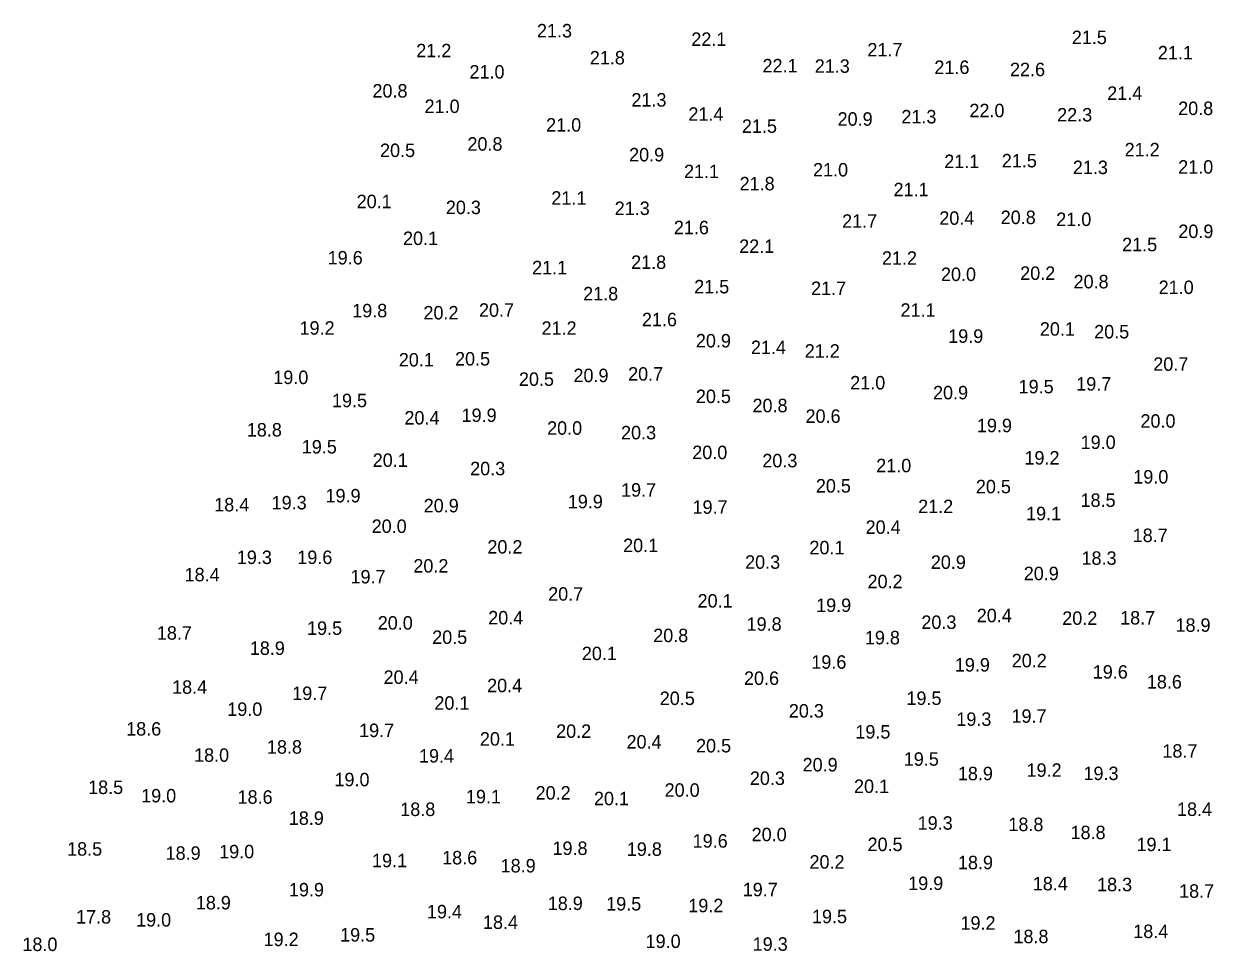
# Model space of a CAD drawing. Extents: x 1023796 to 1112670, y 656573 to 837340.
# Drawn here: x 1101271.6 to 1101713.3, y 691013.5 to 691358.1 of the extents above; entities that cross this region are included whole.
import ezdxf

# ---------------------------------------------------------------- set-up
doc = ezdxf.new("R2010")
doc.units = 0
doc.layers.add('V-TOPO-SOUN', color=7, linetype='Continuous')

msp = doc.modelspace()

# ---------------------------------------------------------------- texts
at = {"layer": 'V-TOPO-SOUN'}
for s, p in [('21.3 ', (1101462.13, 691353)), ('22.1 ', (1101519.45, 691349.85)), ('21.5 ', (1101660.75, 691350.51)), ('21.2 ', (1101417.31, 691345.62)), ('21.8 ', (1101481.75, 691342.96)), ('21.7 ', (1101584.83, 691345.92)), ('21.1 ', (1101692.71, 691344.83)), ('22.1 ', (1101545.89, 691340.01)), ('21.3 ', (1101565.28, 691339.85)), ('21.6 ', (1101609.71, 691339.42)), ('22.6 ', (1101637.79, 691338.6)), ('21.0 ', (1101437.06, 691337.71)), ('20.8 ', (1101401.04, 691330.66)), ('21.4 ', (1101673.9, 691329.81)), ('21.0 ', (1101420.39, 691324.92)), ('21.3 ', (1101497.2, 691327.31)), ('21.4 ', (1101518.36, 691322.03)), ('21.3 ', (1101597.46, 691321.05)), ('22.0 ', (1101622.72, 691323.34)), ('22.3 ', (1101655.3, 691321.77)), ('20.8 ', (1101700.25, 691324.16)), ('21.0 ', (1101465.54, 691318)), ('21.5 ', (1101538.24, 691317.54)), ('20.9 ', (1101573.77, 691320.19)), ('20.5 ', (1101403.86, 691308.55)), ('20.8 ', (1101436.31, 691310.91)), ('21.2 ', (1101680.37, 691308.81)), ('20.9 ', (1101496.35, 691306.94)), ('21.1 ', (1101613.38, 691304.45)), ('21.5 ', (1101634.76, 691304.71)), ('21.1 ', (1101516.73, 691300.71)), ('21.0 ', (1101564.65, 691301.33)), ('21.3 ', (1101661.14, 691302.22)), ('21.0 ', (1101700.25, 691302.38)), ('21.8 ', (1101537.39, 691296.18)), ('21.1 ', (1101594.55, 691293.98)), ('20.1 ', (1101395.17, 691289.55)), ('21.1 ', (1101467.48, 691290.86)), ('20.3 ', (1101428.3, 691287.35)), ('21.3 ', (1101491, 691287.02)), ('21.7 ', (1101575.45, 691282.27)), ('20.4 ', (1101611.54, 691283.38)), ('20.8 ', (1101634.34, 691283.65)), ('21.0 ', (1101654.97, 691282.92)), ('21.6 ', (1101512.96, 691279.87)), ('20.9 ', (1101700.31, 691278.46)), ('20.1 ', (1101412.4, 691275.87)), ('22.1 ', (1101537.23, 691272.92)), ('21.5 ', (1101679.42, 691273.54)), ('19.6 ', (1101384.41, 691268.65)), ('21.2 ', (1101590.24, 691268.52)), ('21.1 ', (1101460.33, 691264.98)), ('21.8 ', (1101497.1, 691266.98)), ('20.2 ', (1101641.59, 691262.91)), ('20.0 ', (1101612.16, 691262.48)), ('20.8 ', (1101661.4, 691259.76)), ('21.8 ', (1101479.28, 691255.3)), ('21.5 ', (1101520.53, 691257.89)), ('21.7 ', (1101563.93, 691257.3)), ('21.0 ', (1101693, 691257.66)), ('19.8 ', (1101393.52, 691249)), ('20.2 ', (1101419.97, 691248.21)), ('20.7 ', (1101440.6, 691249.2)), ('21.6 ', (1101501.11, 691245.69)), ('21.1 ', (1101597.14, 691249.2)), ('19.2 ', (1101373.97, 691242.54)), ('21.2 ', (1101463.83, 691242.5)), ('20.1 ', (1101648.88, 691242.18)), ('20.5 ', (1101669.05, 691241.16)), ('20.9 ', (1101521.15, 691237.81)), ('19.9 ', (1101614.85, 691239.52)), ('21.4 ', (1101541.59, 691235.35)), ('21.2 ', (1101561.57, 691234.01)), ('20.1 ', (1101410.82, 691230.73)), ('20.5 ', (1101431.71, 691231.09)), ('20.7 ', (1101691, 691229.12)), ('19.0 ', (1101364.22, 691224.2)), ('20.5 ', (1101455.43, 691223.54)), ('20.9 ', (1101475.68, 691224.92)), ('20.7 ', (1101495.98, 691225.48)), ('21.0 ', (1101578.46, 691222.2)), ('19.5 ', (1101641, 691220.75)), ('19.7 ', (1101662.39, 691221.77)), ('19.5 ', (1101386.01, 691215.6)), ('20.5 ', (1101521.15, 691217.14)), ('20.9 ', (1101609.21, 691218.52)), ('19.9 ', (1101434.14, 691210.12)), ('20.8 ', (1101542.18, 691213.73)), ('20.4 ', (1101412.91, 691209.17)), ('20.6 ', (1101561.87, 691209.79)), ('19.9 ', (1101625.51, 691206.32)), ('20.0 ', (1101686.24, 691207.99)), ('18.8 ', (1101354.38, 691204.71)), ('20.0 ', (1101465.9, 691205.37)), ('20.3 ', (1101493.36, 691203.66)), ('19.5 ', (1101374.79, 691198.41)), ('19.0 ', (1101664.03, 691200.08)), ('20.1 ', (1101401.14, 691193.42)), ('20.0 ', (1101519.8, 691196.31)), ('20.3 ', (1101545.82, 691193.26)), ('19.2 ', (1101643.16, 691194.28)), ('20.3 ', (1101437.32, 691190.31)), ('21.0 ', (1101588.11, 691191.42)), ('20.5 ', (1101565.7, 691183.88)), ('20.5 ', (1101625.12, 691183.61)), ('19.0 ', (1101683.58, 691187.25)), ('19.9 ', (1101383.62, 691180.23)), ('19.7 ', (1101493.36, 691182.37)), ('18.4 ', (1101342.28, 691176.89)), ('19.3 ', (1101363.6, 691177.64)), ('20.9 ', (1101420.07, 691176.53)), ('19.9 ', (1101473.58, 691178.04)), ('19.7 ', (1101519.9, 691176)), ('21.2 ', (1101603.69, 691176.23)), ('18.5 ', (1101664, 691178.56)), ('19.1 ', (1101643.76, 691173.61)), ('20.0 ', (1101400.74, 691168.88)), ('20.4 ', (1101584.17, 691168.55)), ('20.1 ', (1101494.12, 691161.76)), ('18.7 ', (1101683.35, 691165.5)), ('19.3 ', (1101350.68, 691157.33)), ('19.6 ', (1101373.13, 691157.33)), ('20.2 ', (1101443.72, 691161.21)), ('20.1 ', (1101563.31, 691160.94)), ('18.3 ', (1101664.36, 691157.04)), ('20.2 ', (1101416.23, 691154.15)), ('20.3 ', (1101539.42, 691155.56)), ('20.9 ', (1101608.39, 691155.53)), ('18.4 ', (1101331.29, 691150.9)), ('19.7 ', (1101392.9, 691150.12)), ('20.2 ', (1101584.9, 691148.34)), ('20.9 ', (1101642.9, 691151.33)), ('20.7 ', (1101466.29, 691143.72)), ('20.1 ', (1101521.78, 691141.16)), ('19.9 ', (1101565.8, 691139.52)), ('20.4 ', (1101444.02, 691134.89)), ('20.4 ', (1101625.45, 691135.71)), ('18.7 ', (1101678.69, 691134.86)), ('19.5 ', (1101376.76, 691131.02)), ('20.0 ', (1101403, 691132.96)), ('19.8 ', (1101539.98, 691132.53)), ('20.3 ', (1101604.88, 691133.22)), ('20.2 ', (1101657.2, 691134.73)), ('18.9 ', (1101699.26, 691132.14)), ('18.7 ', (1101320.98, 691129.22)), ('20.5 ', (1101423.22, 691127.64)), ('20.8 ', (1101505.3, 691128.3)), ('19.8 ', (1101583.91, 691127.48)), ('18.9 ', (1101355.5, 691123.57)), ('20.1 ', (1101478.8, 691121.61)), ('19.6 ', (1101564.01, 691118.42)), ('19.9 ', (1101617.31, 691117.37)), ('20.2 ', (1101638.44, 691118.95)), ('20.4 ', (1101405.17, 691112.81)), ('19.6 ', (1101668.53, 691114.75)), ('18.4 ', (1101326.63, 691109.11)), ('20.4 ', (1101443.62, 691109.7)), ('20.6 ', (1101539.01, 691112.42)), ('18.6 ', (1101688.61, 691111.07)), ('19.7 ', (1101371.25, 691106.81)), ('20.5 ', (1101507.73, 691104.94)), ('19.5 ', (1101599.33, 691104.97)), ('19.0 ', (1101347.13, 691100.9)), ('20.1 ', (1101424.04, 691103.2)), ('20.3 ', (1101555.66, 691100.28)), ('19.3 ', (1101617.87, 691097.2)), ('19.7 ', (1101638.34, 691098.34)), ('18.6 ', (1101309.58, 691093.59)), ('19.7 ', (1101396.08, 691093.03)), ('20.2 ', (1101469.25, 691092.73)), ('19.5 ', (1101580.37, 691092.5)), ('18.8 ', (1101361.86, 691086.86)), ('20.1 ', (1101440.94, 691089.85)), ('20.4 ', (1101495.39, 691088.76)), ('20.5 ', (1101521.21, 691087.32)), ('18.0 ', (1101334.79, 691083.84)), ('19.4 ', (1101418.33, 691083.55)), ('19.5 ', (1101598.35, 691082.37)), ('18.7 ', (1101694.38, 691085.38)), ('20.9 ', (1101560.78, 691080.27)), ('19.2 ', (1101643.95, 691078.27)), ('19.0 ', (1101386.93, 691074.75)), ('20.3 ', (1101541.19, 691075.25)), ('18.9 ', (1101618.43, 691076.99)), ('19.3 ', (1101665.08, 691077.05)), ('18.5 ', (1101295.46, 691071.87)), ('19.0 ', (1101315.14, 691068.75)), ('20.2 ', (1101461.63, 691069.8)), ('20.0 ', (1101509.53, 691070.85)), ('20.1 ', (1101579.88, 691072.26)), ('18.6 ', (1101350.95, 691068.26)), ('19.1 ', (1101435.76, 691068.42)), ('20.1 ', (1101483.29, 691067.7)), ('18.9 ', (1101369.97, 691060.42)), ('18.8 ', (1101411.37, 691063.7)), ('18.4 ', (1101699.82, 691063.73)), ('19.3 ', (1101603.5, 691058.61)), ('18.8 ', (1101637.19, 691058.09)), ('19.6 ', (1101519.95, 691051.95)), ('20.0 ', (1101541.85, 691054.32)), ('18.8 ', (1101660.29, 691055.1)), ('18.5 ', (1101287.65, 691048.97)), ('18.9 ', (1101324.23, 691047.43)), ('19.0 ', (1101344.11, 691047.98)), ('19.8 ', (1101467.9, 691049.23)), ('19.8 ', (1101495.49, 691048.9)), ('20.5 ', (1101584.9, 691050.67)), ('19.1 ', (1101684.77, 691050.64)), ('19.1 ', (1101400.88, 691044.67)), ('18.6 ', (1101426.93, 691045.72)), ('18.9 ', (1101448.64, 691042.73)), ('20.2 ', (1101563.34, 691044.15)), ('18.9 ', (1101618.46, 691043.92)), ('19.9 ', (1101370.03, 691033.84)), ('19.7 ', (1101538.54, 691033.88)), ('19.9 ', (1101599.99, 691036.21)), ('18.4 ', (1101646.25, 691036.07)), ('18.3 ', (1101670.13, 691035.75)), ('18.7 ', (1101700.58, 691033.32)), ('18.9 ', (1101335.45, 691028.99)), ('19.4 ', (1101421.28, 691025.67)), ('18.9 ', (1101466.13, 691028.76)), ('19.5 ', (1101487.85, 691028.59)), ('19.2 ', (1101518.33, 691027.94)), ('17.8 ', (1101290.97, 691023.74)), ('19.0 ', (1101313.27, 691022.62)), ('18.4 ', (1101442.08, 691021.74)), ('19.5 ', (1101564.26, 691023.87)), ('19.2 ', (1101619.41, 691021.47)), ('19.5 ', (1101389.03, 691017.05)), ('18.8 ', (1101639.06, 691016.45)), ('18.4 ', (1101683.58, 691018.36)), ('18.0 ', (1101271.05, 691013.53)), ('19.2 ', (1101360.62, 691015.37)), ('19.0 ', (1101502.48, 691014.65)), ('19.3 ', (1101542.24, 691013.63))]:
    msp.add_text(s, height=5, dxfattribs=at).set_placement(p)

doc.saveas('drawing.dxf')
